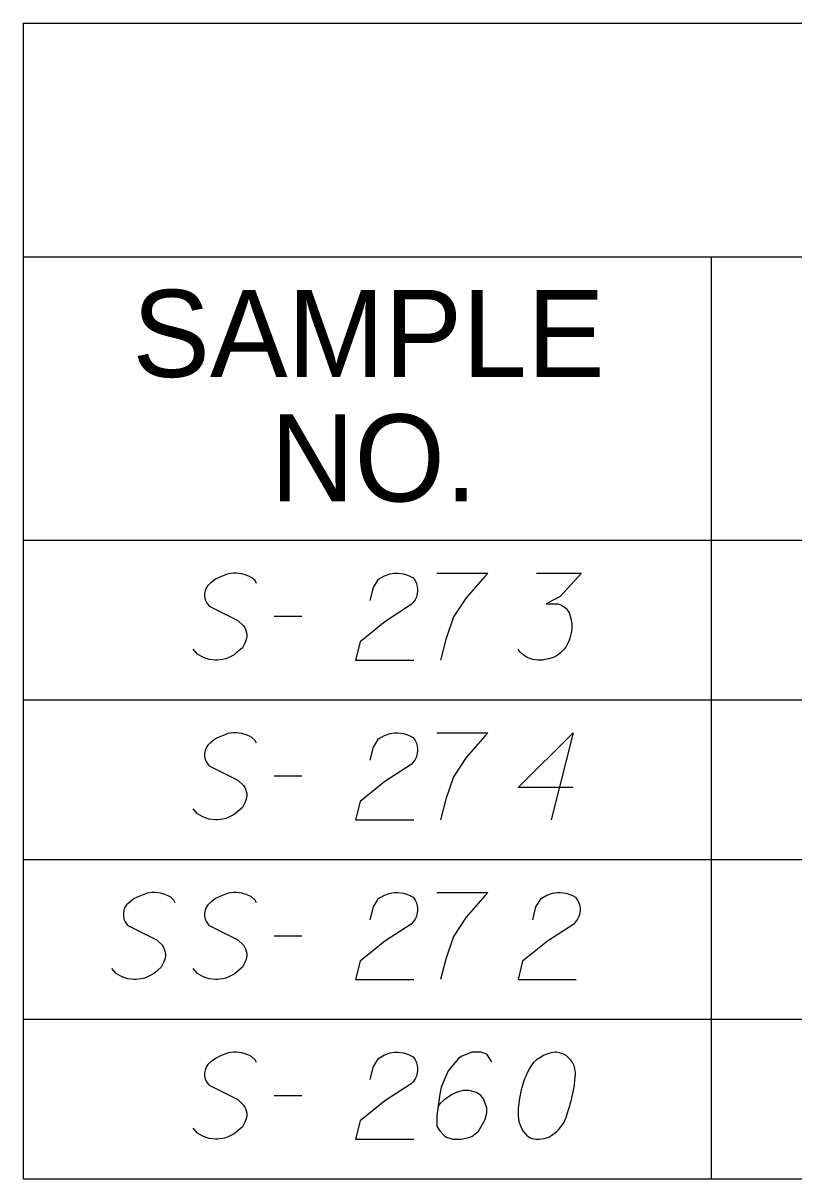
# Model space of a CAD drawing. Extents: x 2074207 to 2076812, y 516372 to 523312.
# Drawn here: x 2076260.6 to 2076303.1, y 520731.3 to 520795 of the extents above; entities that cross this region are included whole.
import ezdxf

# ---------------------------------------------------------------- set-up
doc = ezdxf.new("R2010")
doc.units = 0
for name, color, linetype in [('Prop DirtTable_ Soil Test Results - Outline (Major)', 7, 'Continuous'), ('Prop DirtTable_ Soil Test Results - Outline (Minor)', 7, 'Continuous'), ('Prop DirtTable_ Soil Test Results - Tx (Header - Small)', 7, 'Continuous'), ('Prop DirtTable_ Soil Test Results - Tx (Sample Data)', 7, 'Continuous')]:
    doc.layers.add(name, color=color, linetype=linetype)

msp = doc.modelspace()

# ---------------------------------------------------------------- linework, layer by layer
at = {"layer": 'Prop DirtTable_ Soil Test Results - Outline (Major)'}
for p, q in [((2076260.609, 520795.034), (2076260.609, 520766.549)), ((2076260.609, 520795.034), (2076811.903, 520795.034)), ((2076260.609, 520766.549), (2076260.609, 520757.749)), ((2076260.609, 520766.549), (2076811.903, 520766.549)), ((2076260.609, 520766.549), (2076811.903, 520766.549)), ((2076260.609, 520757.749), (2076260.609, 520748.949)), ((2076260.609, 520748.949), (2076260.609, 520740.149)), ((2076260.609, 520740.149), (2076260.609, 520731.349)), ((2076260.609, 520731.349), (2076811.903, 520731.349))]:
    msp.add_line(p, q, dxfattribs=at)
at = {"layer": 'Prop DirtTable_ Soil Test Results - Outline (Minor)'}
for p, q in [((2076260.609, 520782.149), (2076811.903, 520782.149)), ((2076298.545, 520782.149), (2076298.545, 520757.749)), ((2076260.609, 520757.749), (2076811.903, 520757.749)), ((2076260.609, 520757.749), (2076811.903, 520757.749)), ((2076298.546, 520757.749), (2076298.546, 520748.949)), ((2076260.609, 520748.949), (2076811.903, 520748.949)), ((2076260.609, 520748.949), (2076811.903, 520748.949)), ((2076298.546, 520748.949), (2076298.546, 520740.149)), ((2076260.609, 520740.149), (2076811.903, 520740.149)), ((2076260.609, 520740.149), (2076811.903, 520740.149)), ((2076298.546, 520740.149), (2076298.546, 520731.349)), ((2076260.609, 520731.349), (2076811.903, 520731.349))]:
    msp.add_line(p, q, dxfattribs=at)
at = {"layer": 'Prop DirtTable_ Soil Test Results - Tx (Sample Data)'}
for points in [[(2076273.474, 520764.163), (2076273.403, 520764.314), (2076273.227, 520764.465), (2076273.086, 520764.541), (2076272.91, 520764.617), (2076272.663, 520764.692), (2076272.38, 520764.73), (2076272.204, 520764.73), (2076271.922, 520764.692), (2076271.463, 520764.503), (2076271.216, 520764.39), (2076270.969, 520764.201), (2076270.793, 520764.05), (2076270.723, 520763.936), (2076270.652, 520763.747), (2076270.617, 520763.596), (2076270.617, 520763.445), (2076270.652, 520763.256), (2076270.723, 520763.105), (2076270.828, 520762.954), (2076270.864, 520762.916), (2076272.451, 520762.122), (2076272.769, 520761.82), (2076272.839, 520761.706), (2076272.874, 520761.631), (2076272.945, 520761.366), (2076272.945, 520761.215), (2076272.91, 520761.064), (2076272.839, 520760.875), (2076272.698, 520760.61), (2076272.345, 520760.308), (2076272.239, 520760.232), (2076271.957, 520760.081), (2076271.781, 520760.006), (2076271.604, 520759.968), (2076271.322, 520759.93), (2076271.216, 520759.93), (2076270.864, 520759.968), (2076270.652, 520760.043), (2076270.476, 520760.119), (2076270.229, 520760.27), (2076269.982, 520760.535)], [(2076279.753, 520763.218), (2076279.929, 520763.936), (2076280.212, 520764.39), (2076280.529, 520764.579), (2076280.847, 520764.692), (2076281.094, 520764.73), (2076281.27, 520764.73), (2076281.587, 520764.692), (2076281.799, 520764.617), (2076281.905, 520764.579), (2076282.117, 520764.465), (2076282.222, 520764.314), (2076282.293, 520764.163), (2076282.328, 520764.05), (2076282.363, 520763.899), (2076282.363, 520763.71), (2076282.328, 520763.521), (2076282.293, 520763.407), (2076282.222, 520763.256), (2076282.117, 520763.105), (2076282.011, 520762.991), (2076280.564, 520762.047), (2076279.189, 520760.95), (2076278.942, 520759.93), (2076282.152, 520759.93)], [(2076283.422, 520764.73), (2076286.244, 520764.73), (2076286.067, 520764.541), (2076285.044, 520763.369), (2076284.339, 520762.311), (2076283.916, 520761.064), (2076283.633, 520759.93)], [(2076288.925, 520764.73), (2076291.394, 520764.73), (2076290.23, 520763.445), (2076289.454, 520763.029), (2076290.089, 520763.029), (2076290.23, 520762.991), (2076290.3, 520762.954), (2076290.371, 520762.916), (2076290.442, 520762.878), (2076290.583, 520762.765), (2076290.653, 520762.651), (2076290.724, 520762.538), (2076290.759, 520762.425), (2076290.83, 520762.16), (2076290.865, 520761.933), (2076290.865, 520761.82), (2076290.865, 520761.669), (2076290.83, 520761.442), (2076290.794, 520761.291), (2076290.759, 520761.139), (2076290.724, 520761.026), (2076290.689, 520760.95), (2076290.653, 520760.875), (2076290.618, 520760.799), (2076290.547, 520760.686), (2076290.442, 520760.535), (2076290.336, 520760.421), (2076290.265, 520760.346), (2076290.159, 520760.27), (2076290.054, 520760.195), (2076289.912, 520760.119), (2076289.842, 520760.081), (2076289.595, 520760.006), (2076289.383, 520759.968), (2076289.242, 520759.93), (2076288.995, 520759.93), (2076288.713, 520759.968), (2076288.607, 520760.006), (2076288.501, 520760.043), (2076288.396, 520760.081), (2076288.29, 520760.157), (2076288.184, 520760.232), (2076288.008, 520760.384), (2076287.902, 520760.535)], [(2076274.462, 520762.349), (2076275.979, 520762.349)], [(2076273.474, 520755.363), (2076273.403, 520755.514), (2076273.227, 520755.665), (2076273.086, 520755.741), (2076272.91, 520755.817), (2076272.663, 520755.892), (2076272.38, 520755.93), (2076272.204, 520755.93), (2076271.922, 520755.892), (2076271.463, 520755.703), (2076271.216, 520755.59), (2076270.969, 520755.401), (2076270.793, 520755.25), (2076270.723, 520755.136), (2076270.652, 520754.947), (2076270.617, 520754.796), (2076270.617, 520754.645), (2076270.652, 520754.456), (2076270.723, 520754.305), (2076270.828, 520754.154), (2076270.864, 520754.116), (2076272.451, 520753.322), (2076272.769, 520753.02), (2076272.839, 520752.906), (2076272.874, 520752.831), (2076272.945, 520752.566), (2076272.945, 520752.415), (2076272.91, 520752.264), (2076272.839, 520752.075), (2076272.698, 520751.81), (2076272.345, 520751.508), (2076272.239, 520751.432), (2076271.957, 520751.281), (2076271.781, 520751.206), (2076271.604, 520751.168), (2076271.322, 520751.13), (2076271.216, 520751.13), (2076270.864, 520751.168), (2076270.652, 520751.243), (2076270.476, 520751.319), (2076270.229, 520751.47), (2076269.982, 520751.735)], [(2076279.753, 520754.418), (2076279.929, 520755.136), (2076280.212, 520755.59), (2076280.529, 520755.779), (2076280.847, 520755.892), (2076281.094, 520755.93), (2076281.27, 520755.93), (2076281.587, 520755.892), (2076281.799, 520755.817), (2076281.905, 520755.779), (2076282.117, 520755.665), (2076282.222, 520755.514), (2076282.293, 520755.363), (2076282.328, 520755.25), (2076282.363, 520755.099), (2076282.363, 520754.91), (2076282.328, 520754.721), (2076282.293, 520754.607), (2076282.222, 520754.456), (2076282.117, 520754.305), (2076282.011, 520754.191), (2076280.564, 520753.247), (2076279.189, 520752.15), (2076278.942, 520751.13), (2076282.152, 520751.13)], [(2076283.422, 520755.93), (2076286.244, 520755.93), (2076286.067, 520755.741), (2076285.044, 520754.569), (2076284.339, 520753.511), (2076283.916, 520752.264), (2076283.633, 520751.13)], [(2076290.935, 520752.906), (2076287.902, 520752.906), (2076290.935, 520755.93), (2076289.736, 520751.13)], [(2076274.462, 520753.549), (2076275.979, 520753.549)], [(2076268.994, 520746.563), (2076268.923, 520746.714), (2076268.747, 520746.865), (2076268.606, 520746.941), (2076268.43, 520747.017), (2076268.183, 520747.092), (2076267.9, 520747.13), (2076267.724, 520747.13), (2076267.442, 520747.092), (2076266.983, 520746.903), (2076266.736, 520746.79), (2076266.489, 520746.601), (2076266.313, 520746.45), (2076266.243, 520746.336), (2076266.172, 520746.147), (2076266.137, 520745.996), (2076266.137, 520745.845), (2076266.172, 520745.656), (2076266.243, 520745.505), (2076266.348, 520745.354), (2076266.384, 520745.316), (2076267.971, 520744.522), (2076268.289, 520744.22), (2076268.359, 520744.106), (2076268.394, 520744.031), (2076268.465, 520743.766), (2076268.465, 520743.615), (2076268.43, 520743.464), (2076268.359, 520743.275), (2076268.218, 520743.01), (2076267.865, 520742.708), (2076267.759, 520742.632), (2076267.477, 520742.481), (2076267.301, 520742.406), (2076267.124, 520742.368), (2076266.842, 520742.33), (2076266.736, 520742.33), (2076266.384, 520742.368), (2076266.172, 520742.443), (2076265.996, 520742.519), (2076265.749, 520742.67), (2076265.502, 520742.935)], [(2076273.474, 520746.563), (2076273.403, 520746.714), (2076273.227, 520746.865), (2076273.086, 520746.941), (2076272.91, 520747.017), (2076272.663, 520747.092), (2076272.38, 520747.13), (2076272.204, 520747.13), (2076271.922, 520747.092), (2076271.463, 520746.903), (2076271.216, 520746.79), (2076270.969, 520746.601), (2076270.793, 520746.45), (2076270.723, 520746.336), (2076270.652, 520746.147), (2076270.617, 520745.996), (2076270.617, 520745.845), (2076270.652, 520745.656), (2076270.723, 520745.505), (2076270.828, 520745.354), (2076270.864, 520745.316), (2076272.451, 520744.522), (2076272.769, 520744.22), (2076272.839, 520744.106), (2076272.874, 520744.031), (2076272.945, 520743.766), (2076272.945, 520743.615), (2076272.91, 520743.464), (2076272.839, 520743.275), (2076272.698, 520743.01), (2076272.345, 520742.708), (2076272.239, 520742.632), (2076271.957, 520742.481), (2076271.781, 520742.406), (2076271.604, 520742.368), (2076271.322, 520742.33), (2076271.216, 520742.33), (2076270.864, 520742.368), (2076270.652, 520742.443), (2076270.476, 520742.519), (2076270.229, 520742.67), (2076269.982, 520742.935)], [(2076279.753, 520745.618), (2076279.929, 520746.336), (2076280.212, 520746.79), (2076280.529, 520746.979), (2076280.847, 520747.092), (2076281.094, 520747.13), (2076281.27, 520747.13), (2076281.587, 520747.092), (2076281.799, 520747.017), (2076281.905, 520746.979), (2076282.117, 520746.865), (2076282.222, 520746.714), (2076282.293, 520746.563), (2076282.328, 520746.45), (2076282.363, 520746.299), (2076282.363, 520746.11), (2076282.328, 520745.921), (2076282.293, 520745.807), (2076282.222, 520745.656), (2076282.117, 520745.505), (2076282.011, 520745.391), (2076280.564, 520744.447), (2076279.189, 520743.35), (2076278.942, 520742.33), (2076282.152, 520742.33)], [(2076283.422, 520747.13), (2076286.244, 520747.13), (2076286.067, 520746.941), (2076285.044, 520745.769), (2076284.339, 520744.711), (2076283.916, 520743.464), (2076283.633, 520742.33)], [(2076288.713, 520745.618), (2076288.889, 520746.336), (2076289.172, 520746.79), (2076289.489, 520746.979), (2076289.807, 520747.092), (2076290.054, 520747.13), (2076290.23, 520747.13), (2076290.547, 520747.092), (2076290.759, 520747.017), (2076290.865, 520746.979), (2076291.077, 520746.865), (2076291.182, 520746.714), (2076291.253, 520746.563), (2076291.288, 520746.45), (2076291.323, 520746.299), (2076291.323, 520746.11), (2076291.288, 520745.921), (2076291.253, 520745.807), (2076291.182, 520745.656), (2076291.077, 520745.505), (2076290.971, 520745.391), (2076289.524, 520744.447), (2076288.149, 520743.35), (2076287.902, 520742.33), (2076291.112, 520742.33)], [(2076274.462, 520744.749), (2076275.979, 520744.749)], [(2076273.474, 520737.763), (2076273.403, 520737.914), (2076273.227, 520738.065), (2076273.086, 520738.141), (2076272.91, 520738.217), (2076272.663, 520738.292), (2076272.38, 520738.33), (2076272.204, 520738.33), (2076271.922, 520738.292), (2076271.463, 520738.103), (2076271.216, 520737.99), (2076270.969, 520737.801), (2076270.793, 520737.65), (2076270.723, 520737.536), (2076270.652, 520737.347), (2076270.617, 520737.196), (2076270.617, 520737.045), (2076270.652, 520736.856), (2076270.723, 520736.705), (2076270.828, 520736.554), (2076270.864, 520736.516), (2076272.451, 520735.722), (2076272.769, 520735.42), (2076272.839, 520735.306), (2076272.874, 520735.231), (2076272.945, 520734.966), (2076272.945, 520734.815), (2076272.91, 520734.664), (2076272.839, 520734.475), (2076272.698, 520734.21), (2076272.345, 520733.908), (2076272.239, 520733.832), (2076271.957, 520733.681), (2076271.781, 520733.606), (2076271.604, 520733.568), (2076271.322, 520733.53), (2076271.216, 520733.53), (2076270.864, 520733.568), (2076270.652, 520733.643), (2076270.476, 520733.719), (2076270.229, 520733.87), (2076269.982, 520734.135)], [(2076279.753, 520736.818), (2076279.929, 520737.536), (2076280.212, 520737.99), (2076280.529, 520738.179), (2076280.847, 520738.292), (2076281.094, 520738.33), (2076281.27, 520738.33), (2076281.587, 520738.292), (2076281.799, 520738.217), (2076281.905, 520738.179), (2076282.117, 520738.065), (2076282.222, 520737.914), (2076282.293, 520737.763), (2076282.328, 520737.65), (2076282.363, 520737.499), (2076282.363, 520737.31), (2076282.328, 520737.121), (2076282.293, 520737.007), (2076282.222, 520736.856), (2076282.117, 520736.705), (2076282.011, 520736.591), (2076280.564, 520735.647), (2076279.189, 520734.55), (2076278.942, 520733.53), (2076282.152, 520733.53)], [(2076286.455, 520737.801), (2076286.173, 520738.217), (2076285.856, 520738.33), (2076285.362, 520738.33), (2076285.009, 520738.179), (2076284.798, 520738.103), (2076284.621, 520737.99), (2076284.057, 520737.31), (2076283.669, 520736.402), (2076283.563, 520735.911), (2076283.422, 520734.815), (2076283.422, 520734.248), (2076283.563, 520734.021), (2076283.845, 520733.719), (2076283.951, 520733.643), (2076284.304, 520733.53), (2076284.762, 520733.53), (2076285.115, 520733.606), (2076285.362, 520733.681), (2076285.715, 520733.984), (2076286.067, 520734.588), (2076286.173, 520734.966), (2076286.173, 520735.269), (2076285.997, 520735.76), (2076285.856, 520735.949), (2076285.609, 520736.1), (2076285.186, 520736.213), (2076284.868, 520736.213), (2076284.48, 520736.1), (2076284.233, 520735.987), (2076283.81, 520735.684), (2076283.598, 520735.495), (2076283.492, 520735.382)], [(2076290.018, 520738.33), (2076289.948, 520738.33), (2076289.736, 520738.292), (2076289.595, 520738.254), (2076289.489, 520738.217), (2076289.313, 520738.141), (2076289.101, 520738.028), (2076288.925, 520737.914), (2076288.748, 520737.763), (2076288.643, 520737.612), (2076288.537, 520737.423), (2076288.431, 520737.234), (2076288.325, 520737.007), (2076288.255, 520736.856), (2076288.184, 520736.629), (2076288.078, 520736.251), (2076287.972, 520735.684), (2076287.902, 520735.231), (2076287.902, 520734.815), (2076287.937, 520734.513), (2076288.078, 520734.173), (2076288.184, 520733.984), (2076288.36, 520733.757), (2076288.572, 520733.606), (2076288.678, 520733.568), (2076288.889, 520733.53), (2076289.066, 520733.53), (2076289.348, 520733.568), (2076289.595, 520733.643), (2076289.771, 520733.757), (2076290.018, 520733.946), (2076290.124, 520734.059), (2076290.265, 520734.21), (2076290.371, 520734.362), (2076290.442, 520734.475), (2076290.512, 520734.664), (2076290.547, 520734.739), (2076290.618, 520734.928), (2076290.689, 520735.155), (2076290.759, 520735.382), (2076290.794, 520735.533), (2076290.83, 520735.647), (2076290.865, 520735.798), (2076290.935, 520736.138), (2076290.971, 520736.327), (2076291.006, 520736.516), (2076291.041, 520736.78), (2076291.077, 520737.121), (2076291.077, 520737.234), (2076291.041, 520737.385), (2076291.006, 520737.536), (2076290.9, 520737.763), (2076290.794, 520737.914), (2076290.689, 520738.028), (2076290.547, 520738.141), (2076290.406, 520738.217), (2076290.3, 520738.254), (2076290.195, 520738.292), (2076290.018, 520738.33)], [(2076274.462, 520735.949), (2076275.979, 520735.949)]]:
    msp.add_lwpolyline(points, dxfattribs=at)

# ---------------------------------------------------------------- texts
at = {"layer": 'Prop DirtTable_ Soil Test Results - Tx (Header - Small)'}
for s, p in [('SAMPLE', (2076266.632, 520775.535)), ('NO.', (2076274.244, 520768.678))]:
    msp.add_text(s, height=4.8, dxfattribs=at).set_placement(p)

doc.saveas('drawing.dxf')
